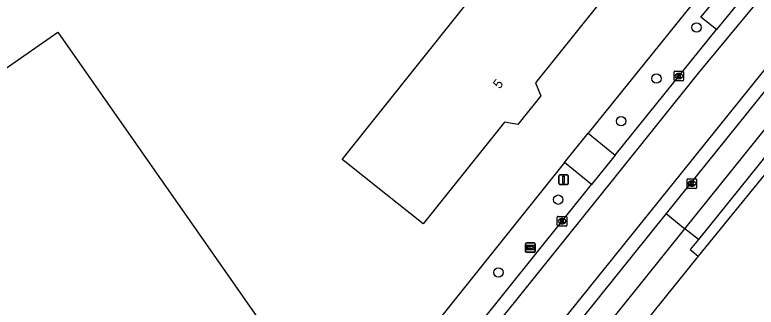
# Model space of a CAD drawing. Extents: x 156651 to 158072, y 387631 to 388990.
# Drawn here: x 157346.7 to 157424.1, y 388131.5 to 388162.1 of the extents above; entities that cross this region are included whole.
import ezdxf

# ---------------------------------------------------------------- set-up
doc = ezdxf.new("R2010")
doc.units = 0
for name, color, linetype in [('IMGEO_Berm_groen', 7, 'Continuous'), ('IMGEO_Boom', 7, 'Continuous'), ('IMGEO_Groenvoorziening', 7, 'Continuous'), ('IMGEO_Kolk', 7, 'Continuous'), ('IMGEO_Pand', 7, 'Continuous'), ('IMGEO_Pand_nummerreeks', 7, 'Continuous'), ('IMGEO_Rijbaan_lokaal_gesloten', 7, 'Continuous'), ('IMGEO_Rijbaan_lokaal_open', 7, 'Continuous'), ('IMGEO_Verkeersbordpaal', 7, 'Continuous'), ('IMGEO_Voetpad_open', 7, 'Continuous'), ('IMGEO_Wegwijzer', 7, 'Continuous')]:
    doc.layers.add(name, color=color, linetype=linetype)

msp = doc.modelspace()

# ---------------------------------------------------------------- linework, layer by layer
at = {"layer": 'IMGEO_Berm_groen'}
for points in [[(157418.329, 388164.322), (157406.558, 388149.7)], [(157404.098, 388146.633), (157391.144, 388130.462)]]:
    msp.add_lwpolyline(points, dxfattribs=at)
at = {"layer": 'IMGEO_Boom'}
for centre in [(157417.877, 388160.762), (157413.691, 388155.418), (157409.991, 388150.951), (157403.423, 388142.759), (157397.185, 388135.16)]:
    msp.add_circle(centre, 0.489, dxfattribs=at)
at = {"layer": 'IMGEO_Groenvoorziening'}
msp.add_lwpolyline([(157437.029, 388160.17), (157418.031, 388136.851)], dxfattribs=at)
at = {"layer": 'IMGEO_Kolk'}
for p, q in [((157415.524, 388155.249), (157415.524, 388156.101)), ((157415.599, 388156.175), (157416.451, 388156.175)), ((157416.012, 388155.955), (157416.037, 388155.955)), ((157416.525, 388156.101), (157416.525, 388155.249)), ((157416.451, 388155.175), (157415.599, 388155.175)), ((157416.035, 388155.395), (157416.01, 388155.395)), ((157416.885, 388144.008), (157416.885, 388144.86)), ((157416.96, 388144.934), (157417.812, 388144.934)), ((157417.373, 388144.714), (157417.398, 388144.714)), ((157417.886, 388144.86), (157417.886, 388144.008)), ((157417.812, 388143.934), (157416.96, 388143.934)), ((157417.396, 388144.154), (157417.371, 388144.154)), ((157403.33, 388140.078), (157403.33, 388140.93)), ((157403.405, 388141.004), (157404.257, 388141.004)), ((157403.818, 388140.784), (157403.843, 388140.784)), ((157404.331, 388140.93), (157404.331, 388140.078)), ((157404.257, 388140.004), (157403.405, 388140.004)), ((157403.841, 388140.224), (157403.816, 388140.224))]:
    msp.add_line(p, q, dxfattribs=at)
for points in [[(157415.524, 388155.249), (157415.524, 388156.101)], [(157415.599, 388156.175), (157416.451, 388156.175)], [(157415.845, 388155.875), (157415.968, 388155.875), (157415.968, 388155.724), (157416.098, 388155.875), (157416.262, 388155.875), (157416.116, 388155.724), (157416.269, 388155.475), (157416.117, 388155.475), (157416.032, 388155.639), (157415.968, 388155.572), (157415.968, 388155.475), (157415.845, 388155.475), (157415.845, 388155.875)], [(157416.525, 388156.101), (157416.525, 388155.249)], [(157416.451, 388155.175), (157415.599, 388155.175)], [(157416.885, 388144.008), (157416.885, 388144.86)], [(157416.96, 388144.934), (157417.812, 388144.934)], [(157417.206, 388144.634), (157417.329, 388144.634), (157417.329, 388144.483), (157417.459, 388144.634), (157417.623, 388144.634), (157417.477, 388144.483), (157417.63, 388144.234), (157417.478, 388144.234), (157417.393, 388144.398), (157417.329, 388144.331), (157417.329, 388144.234), (157417.206, 388144.234), (157417.206, 388144.634)], [(157417.886, 388144.86), (157417.886, 388144.008)], [(157417.812, 388143.934), (157416.96, 388143.934)], [(157403.33, 388140.078), (157403.33, 388140.93)], [(157403.405, 388141.004), (157404.257, 388141.004)], [(157403.651, 388140.704), (157403.774, 388140.704), (157403.774, 388140.553), (157403.904, 388140.704), (157404.068, 388140.704), (157403.922, 388140.553), (157404.075, 388140.304), (157403.923, 388140.304), (157403.838, 388140.468), (157403.774, 388140.401), (157403.774, 388140.304), (157403.651, 388140.304), (157403.651, 388140.704)], [(157404.331, 388140.93), (157404.331, 388140.078)], [(157404.257, 388140.004), (157403.405, 388140.004)]]:
    msp.add_lwpolyline(points, dxfattribs=at)
for centre, start, end in [((157415.601, 388156.099), 91.55205, 178.44795), ((157415.601, 388156.099), 91.55205, 178.44795), ((157416.449, 388156.099), 1.55205, 88.44795), ((157416.449, 388156.099), 1.55205, 88.44795), ((157415.601, 388155.251), 181.55205, 268.44795), ((157415.601, 388155.251), 181.55205, 268.44795), ((157416.449, 388155.251), 271.55205, 358.44795), ((157416.449, 388155.251), 271.55205, 358.44795), ((157416.962, 388144.858), 91.55205, 178.44795), ((157416.962, 388144.858), 91.55205, 178.44795), ((157417.81, 388144.858), 1.55205, 88.44795), ((157417.81, 388144.858), 1.55205, 88.44795), ((157416.962, 388144.01), 181.55205, 268.44795), ((157416.962, 388144.01), 181.55205, 268.44795), ((157417.81, 388144.01), 271.55205, 358.44795), ((157417.81, 388144.01), 271.55205, 358.44795), ((157403.407, 388140.928), 91.55205, 178.44795), ((157403.407, 388140.928), 91.55205, 178.44795), ((157404.255, 388140.928), 1.55205, 88.44795), ((157404.255, 388140.928), 1.55205, 88.44795), ((157403.407, 388140.08), 181.55205, 268.44795), ((157403.407, 388140.08), 181.55205, 268.44795), ((157404.255, 388140.08), 271.55205, 358.44795), ((157404.255, 388140.08), 271.55205, 358.44795)]:
    msp.add_arc(centre, 0.0765, start, end, dxfattribs=at)
for centre, major_axis, ratio, start_param, end_param in [((157416.011, 388155.675), (-0.387, 0.002), 0.722429, 4.712389, 7.853982), ((157416.036, 388155.675), (-0.39, 0.002), 0.717154, 1.570796, 4.712389), ((157417.372, 388144.434), (-0.387, 0.002), 0.722429, 4.712389, 7.853982), ((157417.397, 388144.434), (-0.39, 0.002), 0.717154, 1.570796, 4.712389), ((157403.817, 388140.504), (-0.387, 0.002), 0.722429, 4.712389, 7.853982), ((157403.842, 388140.504), (-0.39, 0.002), 0.717154, 1.570796, 4.712389)]:
    msp.add_ellipse(centre, major_axis=major_axis, ratio=ratio, start_param=start_param, end_param=end_param, dxfattribs=at)
at = {"layer": 'IMGEO_Pand'}
for points in [[(157382.689, 388213.993), (157413.658, 388170.639), (157409.549, 388165.599), (157401.065, 388154.956), (157401.605, 388153.623), (157399.217, 388150.627), (157397.804, 388150.856), (157389.325, 388140.219), (157385.415, 388143.336), (157381.144, 388146.742), (157380.869, 388146.961), (157401.032, 388172.254), (157391.362, 388179.963), (157367.988, 388163.613), (157349.155, 388190.537), (157382.689, 388213.993)], [(157351.143, 388160.273), (157367.369, 388137.046), (157375.029, 388126.081), (157374.884, 388125.98), (157371, 388123.278), (157373.931, 388119.066), (157374.291, 388118.549), (157359.447, 388108.199), (157357.92, 388110.389), (157354.876, 388108.287), (157356.429, 388106.057), (157338.379, 388093.469), (157327.058, 388109.73), (157327.201, 388109.843), (157311.351, 388132.544), (157338.607, 388151.537), (157351.143, 388160.273)]]:
    msp.add_lwpolyline(points, dxfattribs=at)
at = {"layer": 'IMGEO_Rijbaan_lokaal_gesloten'}
for points in [[(157519.658, 388255.905), (157508.983, 388245.953), (157482.524, 388221.195), (157472.586, 388211.776), (157466.448, 388206.061), (157458.709, 388198.857), (157451.011, 388191.483), (157442.081, 388182.987), (157433.998, 388174.762), (157428.31, 388168.424), (157418.054, 388155.99), (157409.349, 388145.114), (157397.82, 388130.747), (157372.577, 388099.512), (157356.41, 388079.268), (157355.48, 388078.115), (157354.015, 388076.833), (157353.016, 388076.181), (157352.205, 388075.752), (157350.909, 388075.228), (157349.26, 388074.812), (157347.485, 388074.649), (157346.364, 388074.69), (157345.672, 388074.796)], [(157361.788, 388075.495), (157360.67, 388076.338), (157427.336, 388159.248), (157432.703, 388165.68), (157437.14, 388170.615), (157440.454, 388174.149), (157445.628, 388179.257), (157464.339, 388197.057), (157486.56, 388217.944), (157487.488, 388216.939)], [(157425.667, 388167.547), (157419.954, 388160.554)], [(157432.869, 388163.741), (157429.527, 388159.738), (157414.701, 388141.299)], [(157409.376, 388147.415), (157419.954, 388160.554)], [(157409.376, 388147.415), (157406.909, 388144.334)], [(157395.189, 388129.737), (157406.909, 388144.334)], [(157414.701, 388141.299), (157405.894, 388130.347)]]:
    msp.add_lwpolyline(points, dxfattribs=at)
at = {"layer": 'IMGEO_Rijbaan_lokaal_open'}
for points in [[(157419.954, 388160.554), (157418.334, 388161.833), (157419.577, 388163.312), (157418.329, 388164.322)], [(157404.098, 388146.633), (157406.558, 388149.7)], [(157406.558, 388149.7), (157409.376, 388147.415)], [(157406.909, 388144.334), (157404.098, 388146.633)]]:
    msp.add_lwpolyline(points, dxfattribs=at)
at = {"layer": 'IMGEO_Verkeersbordpaal'}
for p, q in [((157403.488, 388144.445), (157403.488, 388145.245)), ((157403.488, 388145.245), (157403.488, 388144.445)), ((157403.588, 388145.345), (157404.378, 388145.345)), ((157404.378, 388145.345), (157403.588, 388145.345)), ((157404.478, 388145.245), (157404.478, 388144.445)), ((157404.478, 388144.445), (157404.478, 388145.245)), ((157404.378, 388144.345), (157403.588, 388144.345)), ((157403.588, 388144.345), (157404.378, 388144.345))]:
    msp.add_line(p, q, dxfattribs=at)
msp.add_lwpolyline([(157403.908, 388145.22), (157404.058, 388145.22), (157404.058, 388144.47), (157403.908, 388144.47), (157403.908, 388145.22)], dxfattribs=at)
for centre, start, end in [((157403.588, 388145.245), 90, 180), ((157403.588, 388145.245), 90, 180), ((157404.378, 388145.245), 0, 90), ((157404.378, 388145.245), 360, 90), ((157403.588, 388144.445), 180, 270), ((157403.588, 388144.445), 180, 270), ((157404.378, 388144.445), 270, 0), ((157404.378, 388144.445), 270, 0)]:
    msp.add_arc(centre, 0.1, start, end, dxfattribs=at)
at = {"layer": 'IMGEO_Voetpad_open'}
for points in [[(157416.657, 388139.726), (157431.569, 388158.225), (157434.767, 388162.074)], [(157436.133, 388160.9), (157432.913, 388157.037), (157418.073, 388138.591)], [(157414.701, 388141.299), (157416.657, 388139.726)], [(157407.869, 388128.768), (157416.657, 388139.726)], [(157418.073, 388138.591), (157416.657, 388139.726)], [(157418.073, 388138.591), (157417.202, 388137.538), (157418.031, 388136.851)], [(157418.031, 388136.851), (157411.021, 388128.098)]]:
    msp.add_lwpolyline(points, dxfattribs=at)
at = {"layer": 'IMGEO_Wegwijzer'}
for p, q in [((157400.023, 388137.359), (157400.023, 388138.159)), ((157400.023, 388138.159), (157400.023, 388137.359)), ((157400.123, 388138.259), (157400.913, 388138.259)), ((157400.913, 388138.259), (157400.123, 388138.259)), ((157401.013, 388138.159), (157401.013, 388137.359)), ((157401.013, 388137.359), (157401.013, 388138.159)), ((157400.913, 388137.259), (157400.123, 388137.259)), ((157400.123, 388137.259), (157400.913, 388137.259))]:
    msp.add_line(p, q, dxfattribs=at)
for points in [[(157400.124, 388137.991), (157400.912, 388137.991), (157400.912, 388137.527), (157400.124, 388137.527), (157400.124, 388137.991)], [(157400.189, 388137.843), (157400.189, 388137.759), (157400.189, 388137.675), (157400.6, 388137.675), (157400.6, 388137.592), (157400.847, 388137.759), (157400.6, 388137.926), (157400.6, 388137.843), (157400.189, 388137.843)]]:
    msp.add_lwpolyline(points, dxfattribs=at)
for centre, start, end in [((157400.123, 388138.159), 90, 180), ((157400.123, 388138.159), 90, 180), ((157400.913, 388138.159), 0, 90), ((157400.913, 388138.159), 360, 90), ((157400.123, 388137.359), 180, 270), ((157400.123, 388137.359), 180, 270), ((157400.913, 388137.359), 270, 0), ((157400.913, 388137.359), 270, 0)]:
    msp.add_arc(centre, 0.1, start, end, dxfattribs=at)

# ---------------------------------------------------------------- texts
at = {"layer": 'IMGEO_Pand_nummerreeks'}
msp.add_text('5', height=1, rotation=51.45161, dxfattribs=at).set_placement((157397.294, 388154.264))

doc.saveas('drawing.dxf')
